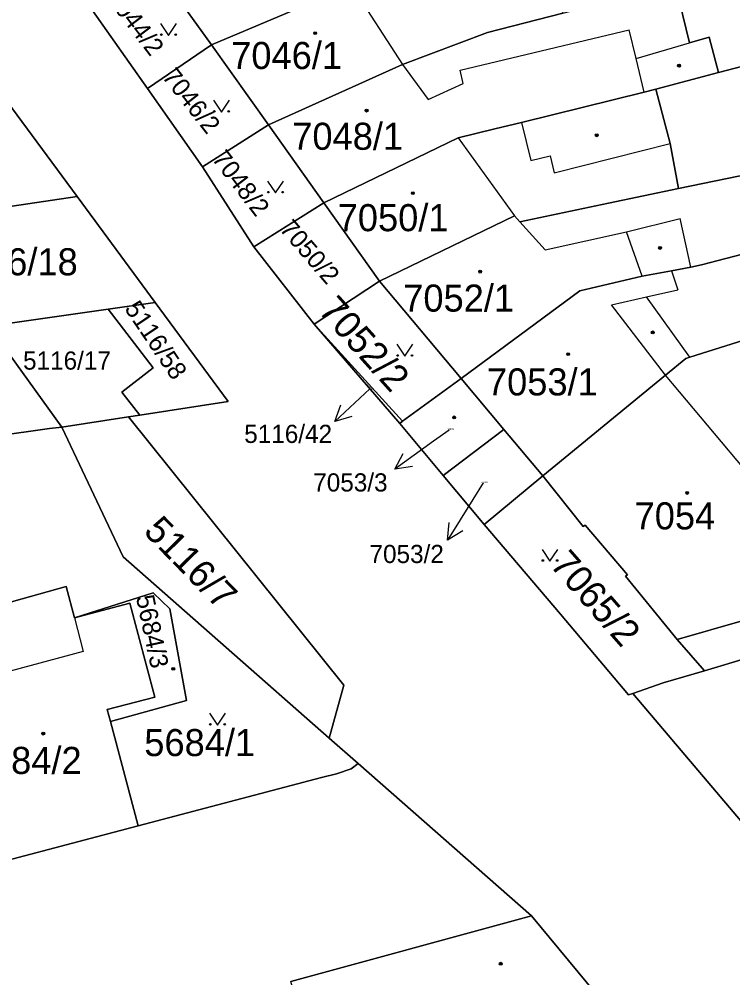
# Model space of a CAD drawing. Extents: x -596233 to -595156, y -1161235 to -1159375.
# Drawn here: x -595245.9 to -595201.1, y -1160579.1 to -1160518.9 of the extents above; entities that cross this region are included whole.
import ezdxf

# ---------------------------------------------------------------- set-up
doc = ezdxf.new("R2010")
doc.units = 0
for name, color, linetype in [('KN_CAR_KR', 7, 'Continuous'), ('KN_KULTURY', 7, 'Continuous'), ('KN_PARC_CIS_POM', 7, 'Continuous'), ('KN_PARC_CIS_POZ', 7, 'Continuous'), ('KN_PARC_CIS_STAV', 7, 'Continuous'), ('KN_PARC_PLOCHA', 7, 'Continuous'), ('PARC_C_SIPKA', 7, 'Continuous'), ('parcely_l', 7, 'Continuous')]:
    doc.layers.add(name, color=color, linetype=linetype)

msp = doc.modelspace()

# ---------------------------------------------------------------- linework, layer by layer
at = {"layer": 'KN_CAR_KR'}
for points in [[(-595225.05, -1160516.81), (-595221.87, -1160521.76)], [(-595218.24, -1160522.13), (-595207.64, -1160519.6)], [(-595207.21, -1160521.39), (-595207.64, -1160519.6)], [(-595207.21, -1160521.39), (-595203.87, -1160520.41)], [(-595206.7, -1160523.5), (-595207.21, -1160521.39)], [(-595221.87, -1160521.76), (-595220.26, -1160523.97)], [(-595218.06, -1160522.96), (-595218.24, -1160522.13)], [(-595220.26, -1160523.97), (-595218.06, -1160522.96)], [(-595214.39, -1160525.41), (-595213.82, -1160527.79)], [(-595218.38, -1160526.36), (-595214.84, -1160531.27)], [(-595212.35, -1160528.57), (-595205.08, -1160526.72)], [(-595213.82, -1160527.79), (-595212.61, -1160527.5)], [(-595212.61, -1160527.5), (-595212.35, -1160528.57)], [(-595214.5, -1160531.65), (-595212.92, -1160533.41)], [(-595207.82, -1160532.28), (-595204.44, -1160531.43)], [(-595203.77, -1160534.48), (-595204.44, -1160531.43)], [(-595212.92, -1160533.41), (-595207.82, -1160532.28)], [(-595206.83, -1160535.06), (-595207.82, -1160532.28)], [(-595204.99, -1160534.71), (-595204.6, -1160535.92)], [(-595206.55, -1160536.36), (-595204.6, -1160535.92)], [(-595208.75, -1160536.86), (-595206.55, -1160536.36)], [(-595203.85, -1160540.14), (-595206.55, -1160536.36)], [(-595205.37, -1160541.27), (-595208.75, -1160536.86)], [(-595197.37, -1160550.81), (-595205.37, -1160541.27)], [(-595242.44, -1160556.5), (-595241.88, -1160558.62)], [(-595241.88, -1160558.62), (-595249.75, -1160560.73)]]:
    msp.add_lwpolyline(points, dxfattribs=at)
at = {"layer": 'KN_KULTURY'}
for points in [[(-595237.0318, -1160519.1916), (-595236.5318, -1160519.9416), (-595236.0318, -1160519.1916)], [(-595233.7118, -1160524.0116), (-595233.2118, -1160524.7616), (-595232.7118, -1160524.0116)], [(-595230.3318, -1160529.0816), (-595229.8318, -1160529.8316), (-595229.3318, -1160529.0816)], [(-595222.2118, -1160539.3316), (-595221.7118, -1160540.0816), (-595221.2118, -1160539.3316)], [(-595213.1118, -1160552.2016), (-595212.6118, -1160552.9516), (-595212.1118, -1160552.2016)], [(-595233.9618, -1160562.4816), (-595233.4618, -1160563.2316), (-595232.9618, -1160562.4816)]]:
    msp.add_lwpolyline(points, dxfattribs=at)
for centre, radius in [((-595227.34, -1160519.8), 0.09), ((-595227.34, -1160519.8), 0.0398), ((-595236.982, -1160519.8914), 0.05), ((-595236.0826, -1160519.8914), 0.05), ((-595204.52, -1160521.84), 0.09), ((-595204.52, -1160521.84), 0.0398), ((-595224.11, -1160524.66), 0.09), ((-595224.11, -1160524.66), 0.0398), ((-595233.662, -1160524.7114), 0.05), ((-595232.7626, -1160524.7114), 0.05), ((-595209.68, -1160526.21), 0.09), ((-595209.68, -1160526.21), 0.0398), ((-595230.282, -1160529.7814), 0.05), ((-595229.3826, -1160529.7814), 0.05), ((-595221.21, -1160529.84), 0.09), ((-595221.21, -1160529.84), 0.0398), ((-595205.71, -1160533.28), 0.09), ((-595205.71, -1160533.28), 0.0398), ((-595216.99, -1160534.77), 0.09), ((-595216.99, -1160534.77), 0.0398), ((-595206.17, -1160538.58), 0.09), ((-595206.17, -1160538.58), 0.0398), ((-595222.162, -1160540.0314), 0.05), ((-595221.2626, -1160540.0314), 0.05), ((-595211.47, -1160539.95), 0.09), ((-595211.47, -1160539.95), 0.0398), ((-595218.62, -1160543.92), 0.09), ((-595218.62, -1160543.92), 0.0398), ((-595204.01, -1160548.66), 0.09), ((-595204.01, -1160548.66), 0.0398), ((-595213.062, -1160552.9014), 0.05), ((-595212.1626, -1160552.9014), 0.05), ((-595236.24, -1160559.7), 0.09), ((-595236.24, -1160559.7), 0.0398), ((-595233.912, -1160563.1814), 0.05), ((-595233.0126, -1160563.1814), 0.05), ((-595244.39, -1160563.77), 0.09), ((-595244.39, -1160563.77), 0.0398), ((-595215.7, -1160578.21), 0.09), ((-595215.7, -1160578.21), 0.0398)]:
    msp.add_circle(centre, radius, dxfattribs=at)
at = {"layer": 'KN_PARC_PLOCHA'}
for points in [[(-595277.72, -1160468.56), (-595260.2, -1160492.58), (-595255.8, -1160498.52), (-595252.08, -1160503.46), (-595248.39, -1160508.35), (-595245.3, -1160512.43), (-595244.72, -1160513.3), (-595241.31, -1160518.38), (-595237.85, -1160523.27), (-595234.41, -1160528.2), (-595231.19, -1160533.21), (-595227.4, -1160538.06), (-595222.03, -1160544.31), (-595219.31, -1160547.57), (-595216.74, -1160550.64), (-595211.95, -1160556.26), (-595207.69, -1160561.33), (-595207.42, -1160561.24), (-595198.91, -1160571.29), (-595198.25, -1160572.11), (-595185.68, -1160587.63)], [(-595308.87, -1160546.49), (-595287.78, -1160544.72), (-595282.05, -1160492.54), (-595281.82, -1160490.44), (-595279.45, -1160493.76), (-595275.47, -1160499.34), (-595275.08, -1160499.87), (-595270.94, -1160505.68), (-595266.33, -1160512.13), (-595261.51, -1160519.01), (-595257.08, -1160525.32), (-595252.56, -1160531.58), (-595247.8, -1160538.2), (-595243.23, -1160544.53), (-595244, -1160544.61), (-595253.88, -1160546.01), (-595261.35, -1160547.07), (-595268.82, -1160548.13), (-595274.76, -1160548.99), (-595280.7, -1160549.84), (-595292.83, -1160551.59), (-595300.31, -1160552.7)], [(-595207.41, -1160582.89), (-595213.77, -1160575.21), (-595224.65, -1160565.64), (-595226.46, -1160564.05), (-595225.55, -1160560.73), (-595239.05, -1160543.89), (-595238.34, -1160543.78), (-595232.79, -1160542.93), (-595237.38, -1160536.7), (-595242.27, -1160530.06), (-595246.97, -1160523.68)], [(-595284.33, -1160582.06), (-595272.73, -1160578.9), (-595266.94, -1160577.34), (-595261.14, -1160575.69), (-595253.91, -1160573.72), (-595246.67, -1160571.73), (-595238.45, -1160569.56), (-595226.94, -1160566.53), (-595226.01, -1160566.29), (-595225.09, -1160565.97), (-595224.65, -1160565.64), (-595213.77, -1160575.21), (-595228.87, -1160579.33)]]:
    msp.add_lwpolyline(points, dxfattribs=at)
for points in [[(-595214.32, -1160513.48), (-595217.65, -1160514.3), (-595220.68, -1160515.32), (-595221.74, -1160515.68), (-595223.74, -1160516.35), (-595225.05, -1160516.81), (-595233.84, -1160520.53), (-595237.32, -1160515.69), (-595228.63, -1160511.51), (-595224.59, -1160510.12), (-595223.86, -1160509.81), (-595221.62, -1160509.09), (-595219.94, -1160508.88), (-595217.64, -1160508.34), (-595215.83, -1160507.91)], [(-595169.8, -1160515.48), (-595174.29, -1160516.31), (-595185.27, -1160518.35), (-595196.99, -1160520.95), (-595202.04, -1160522.26), (-595202.62, -1160520.04), (-595203.87, -1160520.41), (-595204.72, -1160516.87), (-595197.3, -1160515.22), (-595192.72, -1160514.01), (-595182.76, -1160511.79), (-595173.74, -1160509.42), (-595170.23, -1160508.5)], [(-595211.81, -1160518.55), (-595216.54, -1160519.76), (-595221.87, -1160521.76), (-595230.27, -1160525.56), (-595233.84, -1160520.53), (-595225.05, -1160516.81), (-595223.74, -1160516.35), (-595221.74, -1160515.68), (-595220.68, -1160515.32), (-595217.65, -1160514.3), (-595214.32, -1160513.48), (-595212.11, -1160512.94), (-595211.55, -1160514.69), (-595212.66, -1160514.99)], [(-595169.44, -1160521.17), (-595178.82, -1160523.5), (-595185.02, -1160525.14), (-595191.61, -1160526.57), (-595198, -1160528.21), (-595199.27, -1160528.47), (-595204.56, -1160529.56), (-595205.08, -1160526.72), (-595205.98, -1160523.31), (-595202.04, -1160522.26), (-595196.99, -1160520.95), (-595185.27, -1160518.35), (-595174.29, -1160516.31), (-595169.8, -1160515.48)], [(-595233.84, -1160520.53), (-595237.85, -1160523.27), (-595241.31, -1160518.38), (-595237.32, -1160515.69)], [(-595202.04, -1160522.26), (-595205.98, -1160523.31), (-595206.7, -1160523.5), (-595214.39, -1160525.41), (-595216.08, -1160525.81), (-595218.38, -1160526.36), (-595226.8, -1160530.44), (-595230.27, -1160525.56), (-595221.87, -1160521.76), (-595216.54, -1160519.76), (-595211.81, -1160518.55), (-595208.58, -1160517.72), (-595204.72, -1160516.87), (-595203.87, -1160520.41), (-595202.62, -1160520.04)], [(-595230.27, -1160525.56), (-595234.41, -1160528.2), (-595237.85, -1160523.27), (-595233.84, -1160520.53)], [(-595204.56, -1160529.56), (-595208.94, -1160530.46), (-595214.5, -1160531.65), (-595214.84, -1160531.27), (-595223.3, -1160535.37), (-595226.8, -1160530.44), (-595218.38, -1160526.36), (-595216.08, -1160525.81), (-595214.39, -1160525.41), (-595206.7, -1160523.5), (-595205.98, -1160523.31), (-595205.08, -1160526.72)], [(-595242.27, -1160530.06), (-595252.56, -1160531.58), (-595257.08, -1160525.32), (-595246.97, -1160523.68)], [(-595226.8, -1160530.44), (-595231.19, -1160533.21), (-595234.41, -1160528.2), (-595230.27, -1160525.56)], [(-595196.89, -1160532.72), (-595198.44, -1160533.13), (-595199.02, -1160533.28), (-595203.1, -1160534.35), (-595203.77, -1160534.48), (-595204.99, -1160534.71), (-595206.83, -1160535.06), (-595210.73, -1160535.97), (-595218.18, -1160541.48), (-595223.3, -1160535.37), (-595214.84, -1160531.27), (-595214.5, -1160531.65), (-595208.94, -1160530.46), (-595204.56, -1160529.56), (-595199.27, -1160528.47), (-595198, -1160528.21)], [(-595237.38, -1160536.7), (-595240.33, -1160537.13), (-595247.8, -1160538.2), (-595252.56, -1160531.58), (-595242.27, -1160530.06)], [(-595223.3, -1160535.37), (-595227.4, -1160538.06), (-595231.19, -1160533.21), (-595226.8, -1160530.44)], [(-595194.36, -1160542.08), (-595192.96, -1160546.8), (-595190.24, -1160556.01), (-595191.79, -1160556.47), (-595193.07, -1160552.56), (-595194.38, -1160548.24), (-595195.37, -1160544.98), (-595197.24, -1160538.05), (-595197.79, -1160538.23), (-595203.85, -1160540.14), (-595204.1, -1160540.22), (-595205.37, -1160541.27), (-595213.06, -1160547.58), (-595215.51, -1160544.67), (-595218.18, -1160541.48), (-595210.73, -1160535.97), (-595206.83, -1160535.06), (-595204.99, -1160534.71), (-595203.77, -1160534.48), (-595203.1, -1160534.35), (-595199.02, -1160533.28), (-595198.44, -1160533.13), (-595196.89, -1160532.72), (-595195.7, -1160537.56)], [(-595218.18, -1160541.48), (-595221.86, -1160544.16), (-595227.4, -1160538.06), (-595223.3, -1160535.37)], [(-595238.34, -1160543.78), (-595239.05, -1160543.89), (-595243.23, -1160544.53), (-595247.8, -1160538.2), (-595240.33, -1160537.13), (-595237.49, -1160540.81), (-595239.47, -1160542.33)], [(-595238.34, -1160543.78), (-595239.47, -1160542.33), (-595237.49, -1160540.81), (-595240.33, -1160537.13), (-595237.38, -1160536.7), (-595232.79, -1160542.93)], [(-595221.86, -1160544.16), (-595222.03, -1160544.31), (-595227.4, -1160538.06)], [(-595194.38, -1160548.24), (-595197.37, -1160550.81), (-595196.99, -1160551.27), (-595196, -1160555.17), (-595200.6, -1160556.55), (-595200.56, -1160556.68), (-595204.63, -1160557.85), (-595207.88, -1160553.89), (-595207.76, -1160553.81), (-595210.41, -1160550.68), (-595210.53, -1160550.77), (-595213.06, -1160547.58), (-595205.37, -1160541.27), (-595204.1, -1160540.22), (-595203.85, -1160540.14), (-595197.79, -1160538.23), (-595197.24, -1160538.05), (-595195.37, -1160544.98)], [(-595215.51, -1160544.67), (-595219.31, -1160547.57), (-595222.03, -1160544.31), (-595221.86, -1160544.16), (-595218.18, -1160541.48)], [(-595226.46, -1160564.05), (-595239.39, -1160552.68), (-595243.23, -1160544.53), (-595239.05, -1160543.89), (-595225.55, -1160560.73)], [(-595226.46, -1160564.05), (-595224.65, -1160565.64), (-595225.09, -1160565.97), (-595226.01, -1160566.29), (-595226.94, -1160566.53), (-595238.45, -1160569.56), (-595240.18, -1160563.01), (-595235.4, -1160561.69), (-595236.45, -1160555.93), (-595237.5, -1160554.93), (-595242.44, -1160556.5), (-595242.96, -1160554.54), (-595250.87, -1160556.75), (-595253.88, -1160546.01), (-595244, -1160544.61), (-595243.23, -1160544.53), (-595239.39, -1160552.68)], [(-595213.06, -1160547.58), (-595216.74, -1160550.64), (-595219.31, -1160547.57), (-595215.51, -1160544.67)], [(-595204.63, -1160557.85), (-595202.93, -1160559.83), (-595205.51, -1160560.58), (-595207.42, -1160561.24), (-595207.69, -1160561.33), (-595211.95, -1160556.26), (-595216.74, -1160550.64), (-595213.06, -1160547.58), (-595210.53, -1160550.77), (-595210.41, -1160550.68), (-595207.76, -1160553.81), (-595207.88, -1160553.89)], [(-595161.3, -1160559.79), (-595167.53, -1160561.66), (-595173.83, -1160563.55), (-595177.99, -1160564.76), (-595177.97, -1160564.82), (-595185.85, -1160567.21), (-595194.58, -1160569.81), (-595198.06, -1160570.85), (-595198.8, -1160571.07), (-595198.91, -1160571.29), (-595207.42, -1160561.24), (-595205.51, -1160560.58), (-595202.93, -1160559.83), (-595191.79, -1160556.47), (-595190.24, -1160556.01), (-595183.74, -1160554.13), (-595179.64, -1160552.94), (-595179.62, -1160553), (-595177.22, -1160552.28), (-595177.24, -1160552.22), (-595170.67, -1160550.27), (-595166.57, -1160549.06), (-595166.55, -1160549.13), (-595164.17, -1160548.48)], [(-595191.79, -1160556.47), (-595202.93, -1160559.83), (-595204.63, -1160557.85), (-595200.56, -1160556.68), (-595200.6, -1160556.55), (-595196, -1160555.17), (-595196.99, -1160551.27), (-595197.37, -1160550.81), (-595194.38, -1160548.24), (-595193.07, -1160552.56)], [(-595242.44, -1160556.5), (-595238.96, -1160555.58), (-595237.4, -1160561.47), (-595240.38, -1160562.26), (-595240.18, -1160563.01), (-595238.45, -1160569.56), (-595246.67, -1160571.73), (-595249.55, -1160561.44), (-595249.75, -1160560.73), (-595250.87, -1160556.75), (-595242.96, -1160554.54)], [(-595240.18, -1160563.01), (-595240.38, -1160562.26), (-595237.4, -1160561.47), (-595238.96, -1160555.58), (-595242.44, -1160556.5), (-595237.5, -1160554.93), (-595236.45, -1160555.93), (-595235.4, -1160561.69)], [(-595207.41, -1160582.89), (-595213.86, -1160588.23), (-595217.33, -1160591.1), (-595223.94, -1160596.57), (-595224.4, -1160594.98), (-595225.43, -1160591.37), (-595225.99, -1160589.41), (-595228.87, -1160579.33), (-595213.77, -1160575.21)]]:
    msp.add_lwpolyline(points, close=True, dxfattribs=at)
at = {"layer": 'PARC_C_SIPKA'}
for points in [[(-595223.88, -1160542.1), (-595223.92, -1160542.13), (-595226.1138, -1160544.1763)], [(-595225.0415, -1160543.8598), (-595226.1138, -1160544.1763), (-595225.7236, -1160543.1285)], [(-595218.93, -1160544.71), (-595219.91, -1160545.42), (-595222.3446, -1160547.1729)], [(-595221.2409, -1160546.9944), (-595222.3446, -1160547.1729), (-595221.8252, -1160546.1828)], [(-595216.81, -1160548.03), (-595217.45, -1160549.07), (-595219.0291, -1160551.6208)], [(-595218.0776, -1160551.0337), (-595219.0291, -1160551.6208), (-595218.9278, -1160550.5074)]]:
    msp.add_lwpolyline(points, dxfattribs=at)
at = {"layer": 'parcely_l'}
for points in [[(-595214.32, -1160513.48), (-595217.65, -1160514.3), (-595220.68, -1160515.32), (-595221.74, -1160515.68), (-595223.74, -1160516.35), (-595225.05, -1160516.81), (-595233.84, -1160520.53)], [(-595202.04, -1160522.26), (-595196.99, -1160520.95), (-595185.27, -1160518.35), (-595174.29, -1160516.31), (-595169.8, -1160515.48)], [(-595233.84, -1160520.53), (-595237.32, -1160515.69)], [(-595204.72, -1160516.87), (-595203.87, -1160520.41), (-595202.62, -1160520.04), (-595202.04, -1160522.26)], [(-595241.31, -1160518.38), (-595237.85, -1160523.27)], [(-595230.27, -1160525.56), (-595221.87, -1160521.76), (-595216.54, -1160519.76), (-595211.81, -1160518.55)], [(-595237.85, -1160523.27), (-595233.84, -1160520.53)], [(-595233.84, -1160520.53), (-595230.27, -1160525.56)], [(-595202.04, -1160522.26), (-595205.98, -1160523.31)], [(-595237.85, -1160523.27), (-595234.41, -1160528.2)], [(-595205.98, -1160523.31), (-595206.7, -1160523.5), (-595214.39, -1160525.41), (-595216.08, -1160525.81), (-595218.38, -1160526.36), (-595226.8, -1160530.44)], [(-595204.56, -1160529.56), (-595205.08, -1160526.72), (-595205.98, -1160523.31)], [(-595242.27, -1160530.06), (-595246.97, -1160523.68)], [(-595230.27, -1160525.56), (-595234.41, -1160528.2)], [(-595226.8, -1160530.44), (-595230.27, -1160525.56)], [(-595234.41, -1160528.2), (-595231.19, -1160533.21)], [(-595198, -1160528.21), (-595199.27, -1160528.47), (-595204.56, -1160529.56)], [(-595252.56, -1160531.58), (-595242.27, -1160530.06)], [(-595242.27, -1160530.06), (-595237.38, -1160536.7)], [(-595204.56, -1160529.56), (-595208.94, -1160530.46), (-595214.5, -1160531.65), (-595214.84, -1160531.27), (-595223.3, -1160535.37)], [(-595231.19, -1160533.21), (-595226.8, -1160530.44)], [(-595226.8, -1160530.44), (-595223.3, -1160535.37)], [(-595218.18, -1160541.48), (-595210.73, -1160535.97), (-595206.83, -1160535.06), (-595204.99, -1160534.71), (-595203.77, -1160534.48), (-595203.1, -1160534.35), (-595199.02, -1160533.28), (-595198.44, -1160533.13), (-595196.89, -1160532.72)], [(-595231.19, -1160533.21), (-595227.4, -1160538.06)], [(-595223.3, -1160535.37), (-595227.4, -1160538.06)], [(-595218.18, -1160541.48), (-595223.3, -1160535.37)], [(-595240.33, -1160537.13), (-595247.8, -1160538.2)], [(-595240.33, -1160537.13), (-595237.38, -1160536.7)], [(-595238.34, -1160543.78), (-595239.47, -1160542.33), (-595237.49, -1160540.81), (-595240.33, -1160537.13)], [(-595237.38, -1160536.7), (-595232.79, -1160542.93), (-595238.34, -1160543.78)], [(-595243.23, -1160544.53), (-595247.8, -1160538.2)], [(-595227.4, -1160538.06), (-595222.03, -1160544.31)], [(-595227.4, -1160538.06), (-595221.86, -1160544.16)], [(-595194.38, -1160548.24), (-595195.37, -1160544.98), (-595197.24, -1160538.05), (-595197.79, -1160538.23), (-595203.85, -1160540.14), (-595204.1, -1160540.22), (-595205.37, -1160541.27), (-595213.06, -1160547.58)], [(-595221.86, -1160544.16), (-595218.18, -1160541.48)], [(-595215.51, -1160544.67), (-595218.18, -1160541.48)], [(-595243.23, -1160544.53), (-595239.05, -1160543.89)], [(-595239.05, -1160543.89), (-595238.34, -1160543.78)], [(-595226.46, -1160564.05), (-595225.55, -1160560.73), (-595239.05, -1160543.89)], [(-595222.03, -1160544.31), (-595221.86, -1160544.16)], [(-595222.03, -1160544.31), (-595219.31, -1160547.57)], [(-595253.88, -1160546.01), (-595244, -1160544.61), (-595243.23, -1160544.53)], [(-595243.23, -1160544.53), (-595239.39, -1160552.68), (-595226.46, -1160564.05)], [(-595219.31, -1160547.57), (-595215.51, -1160544.67)], [(-595213.06, -1160547.58), (-595215.51, -1160544.67)], [(-595216.74, -1160550.64), (-595219.31, -1160547.57)], [(-595213.06, -1160547.58), (-595216.74, -1160550.64)], [(-595213.06, -1160547.58), (-595210.53, -1160550.77), (-595210.41, -1160550.68), (-595207.76, -1160553.81), (-595207.88, -1160553.89), (-595204.63, -1160557.85)], [(-595204.63, -1160557.85), (-595200.56, -1160556.68), (-595200.6, -1160556.55), (-595196, -1160555.17), (-595196.99, -1160551.27), (-595197.37, -1160550.81), (-595194.38, -1160548.24)], [(-595216.74, -1160550.64), (-595211.95, -1160556.26), (-595207.69, -1160561.33), (-595207.42, -1160561.24)], [(-595242.44, -1160556.5), (-595242.96, -1160554.54), (-595250.87, -1160556.75)], [(-595240.18, -1160563.01), (-595235.4, -1160561.69), (-595236.45, -1160555.93), (-595237.5, -1160554.93), (-595242.44, -1160556.5)], [(-595240.18, -1160563.01), (-595240.38, -1160562.26), (-595237.4, -1160561.47), (-595238.96, -1160555.58), (-595242.44, -1160556.5)], [(-595191.79, -1160556.47), (-595202.93, -1160559.83)], [(-595202.93, -1160559.83), (-595204.63, -1160557.85)], [(-595207.42, -1160561.24), (-595205.51, -1160560.58), (-595202.93, -1160559.83)], [(-595207.42, -1160561.24), (-595198.91, -1160571.29)], [(-595238.45, -1160569.56), (-595240.18, -1160563.01)], [(-595226.46, -1160564.05), (-595224.65, -1160565.64)], [(-595224.65, -1160565.64), (-595225.09, -1160565.97), (-595226.01, -1160566.29), (-595226.94, -1160566.53), (-595238.45, -1160569.56)], [(-595213.77, -1160575.21), (-595224.65, -1160565.64)], [(-595238.45, -1160569.56), (-595246.67, -1160571.73)], [(-595213.77, -1160575.21), (-595228.87, -1160579.33)], [(-595207.41, -1160582.89), (-595213.77, -1160575.21)]]:
    msp.add_lwpolyline(points, dxfattribs=at)

# ---------------------------------------------------------------- texts
at = {"layer": 'KN_PARC_CIS_POM'}
msp.add_text('5116/42', height=0.1, rotation=312.174588, dxfattribs=at).set_placement((-595224.1038, -1160541.853))
for s, p in [('7053/3', (-595219.0383, -1160544.71)), ('7053/2', (-595216.9433, -1160548.03))]:
    msp.add_text(s, height=0.1, dxfattribs=at).set_placement(p)
at = {"layer": 'KN_PARC_CIS_POZ'}
for s, height, rotation, p in [('7044/2', 1.14, 307.10444, (-595240.4685, -1160517.604)), ('7046/2', 1.14, 308.14857, (-595236.9852, -1160522.5499)), ('7048/2', 1.14, 307.307502, (-595233.8577, -1160527.6909)), ('7050/2', 1.14, 310.674344, (-595229.6252, -1160532.1203)), ('5116/58', 1.14, 304.013459, (-595239.3357, -1160537.0902)), ('7052/2', 1.7, 311.879658, (-595227.2054, -1160537.2638)), ('5116/7', 1.7, 314.361288, (-595238.1677, -1160551.1364)), ('7065/2', 1.7, 311.161829, (-595212.6702, -1160553.2038))]:
    msp.add_text(s, height=height, rotation=rotation, dxfattribs=at).set_placement(p)
for s, height, p in [('5116/18', 1.7, (-595250.4466, -1160535)), ('5116/17', 1.14, (-595245.66, -1160540.92)), ('5116/42', 1.14, (-595231.7882, -1160545.5218)), ('7053/2', 1.14, (-595223.93, -1160553.06)), ('5684/1', 1.7, (-595238.0566, -1160565.18))]:
    msp.add_text(s, height=height, dxfattribs=at).set_placement(p)
at = {"layer": 'KN_PARC_CIS_STAV'}
for s, height, p in [('7046/1', 1.7, (-595232.6066, -1160522.05)), ('7048/1', 1.7, (-595228.7766, -1160527.12)), ('7050/1', 1.7, (-595225.9266, -1160532.23)), ('7052/1', 1.7, (-595221.8166, -1160537.28)), ('7053/1', 1.7, (-595216.5666, -1160542.54)), ('7053/3', 1.14, (-595227.46, -1160548.57)), ('7054', 1.7, (-595207.3066, -1160550.95)), ('5684/2', 1.7, (-595248.9366, -1160566.3))]:
    msp.add_text(s, height=height, dxfattribs=at).set_placement(p)
msp.add_text('5684/3', height=1.14, rotation=281.872905, dxfattribs=at).set_placement((-595238.5841, -1160555.1814))

doc.saveas('drawing.dxf')
